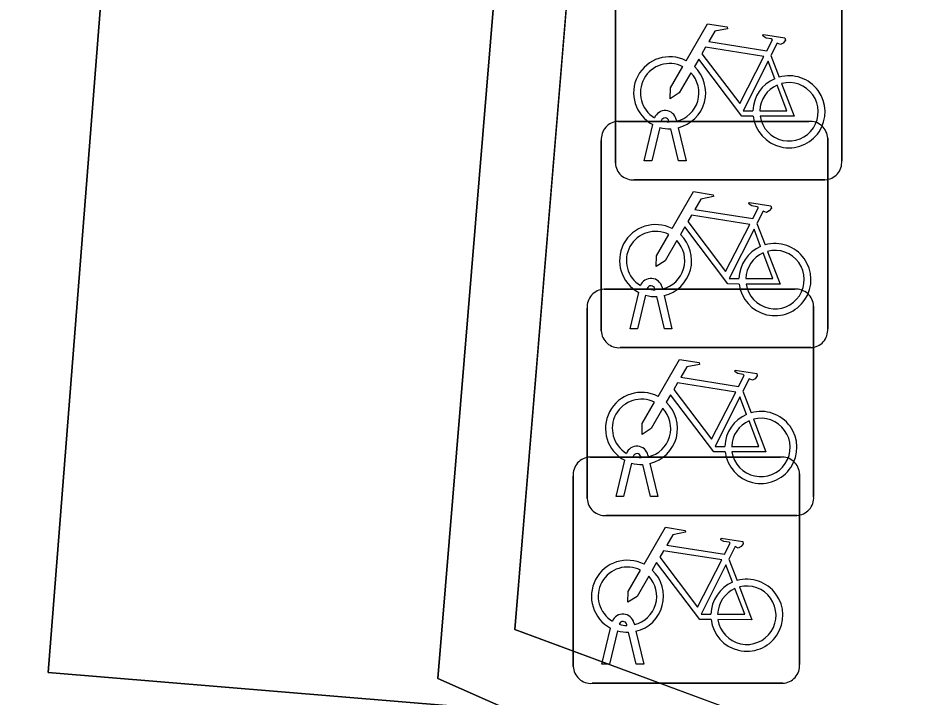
# Model space of a CAD drawing. Extents: x 160663 to 161506, y 382245 to 383291.
# Drawn here: x 161164.552 to 161168.506, y 382889.094 to 382892.092 of the extents above; entities that cross this region are included whole.
import ezdxf

# ---------------------------------------------------------------- set-up
doc = ezdxf.new("R2010")
doc.units = 0
for name, color, linetype in [('IMGEO_Erf', 7, 'Continuous'), ('IMGEO_Fietsenrek', 7, 'Continuous'), ('IMGEO_Muur', 7, 'Continuous'), ('IMGEO_Pand', 7, 'Continuous'), ('IMGEO_Voetpad_open', 7, 'Continuous')]:
    doc.layers.add(name, color=color, linetype=linetype)

msp = doc.modelspace()

# ---------------------------------------------------------------- linework, layer by layer
at = {"layer": 'IMGEO_Erf'}
msp.add_lwpolyline([(161166.726, 382889.033), (161166.405, 382889.176), (161168.612, 382915.876), (161169.505, 382915.825), (161170.605, 382929.186), (161170.764, 382930.783), (161169.311, 382930.933), (161169.897, 382937.811), (161168.502, 382937.978), (161164.685, 382889.202)], close=True, dxfattribs=at)
at = {"layer": 'IMGEO_Fietsenrek'}
for p, q in [((161167.1875, 382891.4519), (161167.1875, 382892.2928)), ((161167.1875, 382892.2928), (161167.1875, 382891.4519)), ((161168.1865, 382892.3021), (161168.1865, 382891.4612)), ((161168.1865, 382891.4612), (161168.1865, 382892.3021)), ((161167.8742, 382891.9262), (161167.9105, 382891.831)), ((161167.1999, 382891.6355), (161168.0408, 382891.6355)), ((161168.0408, 382891.6355), (161167.1999, 382891.6355)), ((161167.3145, 382891.4613), (161167.3528, 382891.6213)), ((161167.4249, 382891.6329), (161167.4239, 382891.6372)), ((161167.4556, 382891.6444), (161167.4574, 382891.6365)), ((161167.3832, 382891.6091), (161167.3479, 382891.4613)), ((161167.466, 382891.4613), (161167.4321, 382891.603)), ((161167.4644, 382891.6073), (161167.4994, 382891.4613)), ((161167.1255, 382890.7109), (161167.1255, 382891.5518)), ((161167.1255, 382891.5518), (161167.1255, 382890.7109)), ((161168.1245, 382891.5611), (161168.1245, 382890.7202)), ((161168.1245, 382890.7202), (161168.1245, 382891.5611)), ((161167.3479, 382891.4613), (161167.3145, 382891.4613)), ((161167.4994, 382891.4613), (161167.466, 382891.4613)), ((161168.1121, 382891.3775), (161167.2712, 382891.3775)), ((161167.2712, 382891.3775), (161168.1121, 382891.3775)), ((161167.8122, 382891.1852), (161167.8485, 382891.09)), ((161167.1379, 382890.8945), (161167.9788, 382890.8945)), ((161167.9788, 382890.8945), (161167.1379, 382890.8945)), ((161167.2525, 382890.7203), (161167.2908, 382890.8803)), ((161167.3629, 382890.8919), (161167.3619, 382890.8962)), ((161167.3936, 382890.9034), (161167.3954, 382890.8955)), ((161167.3212, 382890.8681), (161167.2859, 382890.7203)), ((161167.404, 382890.7203), (161167.3701, 382890.862)), ((161167.4024, 382890.8663), (161167.4374, 382890.7203)), ((161167.0635, 382889.9699), (161167.0635, 382890.8108)), ((161167.0635, 382890.8108), (161167.0635, 382889.9699)), ((161168.0625, 382890.8201), (161168.0625, 382889.9792)), ((161168.0625, 382889.9792), (161168.0625, 382890.8201)), ((161167.2859, 382890.7203), (161167.2525, 382890.7203)), ((161167.4374, 382890.7203), (161167.404, 382890.7203)), ((161168.0501, 382890.6365), (161167.2092, 382890.6365)), ((161167.2092, 382890.6365), (161168.0501, 382890.6365)), ((161167.7502, 382890.4442), (161167.7865, 382890.349)), ((161167.3316, 382890.1624), (161167.3334, 382890.1545)), ((161167.0759, 382890.1535), (161167.9168, 382890.1535)), ((161167.9168, 382890.1535), (161167.0759, 382890.1535)), ((161167.1905, 382889.9793), (161167.2288, 382890.1393)), ((161167.2592, 382890.1271), (161167.2239, 382889.9793)), ((161167.3009, 382890.1509), (161167.2999, 382890.1552)), ((161167.342, 382889.9793), (161167.3081, 382890.121)), ((161167.3404, 382890.1253), (161167.3754, 382889.9793)), ((161168.0005, 382890.0791), (161168.0005, 382889.2382)), ((161168.0005, 382889.2382), (161168.0005, 382890.0791)), ((161167.0015, 382889.2289), (161167.0015, 382890.0698)), ((161167.0015, 382890.0698), (161167.0015, 382889.2289)), ((161167.2239, 382889.9793), (161167.1905, 382889.9793)), ((161167.3754, 382889.9793), (161167.342, 382889.9793)), ((161167.9881, 382889.8955), (161167.1472, 382889.8955)), ((161167.1472, 382889.8955), (161167.9881, 382889.8955)), ((161167.6882, 382889.7032), (161167.7245, 382889.608)), ((161167.2389, 382889.4099), (161167.2379, 382889.4142)), ((161167.2696, 382889.4214), (161167.2714, 382889.4135)), ((161167.1285, 382889.2383), (161167.1668, 382889.3983)), ((161167.1972, 382889.3861), (161167.1619, 382889.2383)), ((161167.28, 382889.2383), (161167.2461, 382889.38)), ((161167.2784, 382889.3843), (161167.3134, 382889.2383)), ((161167.1619, 382889.2383), (161167.1285, 382889.2383)), ((161167.3134, 382889.2383), (161167.28, 382889.2383)), ((161167.9261, 382889.1545), (161167.0852, 382889.1545)), ((161167.0852, 382889.1545), (161167.9261, 382889.1545))]:
    msp.add_line(p, q, dxfattribs=at)
for points in [[(161167.5001, 382891.9032), (161167.5948, 382892.0667), (161167.681, 382892.0529), (161167.6827, 382892.0442), (161167.6266, 382892.0333), (161167.6004, 382891.988), (161167.8556, 382891.9472)], [(161167.8556, 382891.9472), (161167.8806, 382891.996), (161167.8755, 382892), (161167.8523, 382892.0037), (161167.8396, 382892.0112), (161167.8386, 382892.0143), (161167.8408, 382892.0189), (161167.9356, 382892.0038), (161167.9379, 382891.9935), (161167.9285, 382891.9811), (161167.9161, 382891.9747), (161167.9016, 382891.9809), (161167.8742, 382891.9262)], [(161167.8427, 382891.922), (161167.5859, 382891.963), (161167.5692, 382891.9342), (161167.7362, 382891.7139), (161167.8427, 382891.922)], [(161167.7958, 382891.6585), (161167.7461, 382891.6586), (161167.5554, 382891.9103), (161167.5364, 382891.8775)], [(161167.8907, 382891.824), (161167.8614, 382891.9008), (161167.752, 382891.6827), (161167.7947, 382891.6826)], [(161167.5208, 382891.8507), (161167.4692, 382891.7615), (161167.4293, 382891.7355), (161167.4305, 382891.783), (161167.485, 382891.8772)], [(161167.8247, 382891.6825), (161167.9446, 382891.6823), (161167.9014, 382891.7959)], [(161167.9212, 382891.8028), (161167.9762, 382891.6582), (161167.8261, 382891.6585)], [(161167.4381, 382891.1622), (161167.5328, 382891.3257), (161167.619, 382891.3119), (161167.6207, 382891.3032), (161167.5646, 382891.2923), (161167.5384, 382891.247), (161167.7936, 382891.2062)], [(161167.7936, 382891.2062), (161167.8186, 382891.255), (161167.8135, 382891.259), (161167.7903, 382891.2627), (161167.7776, 382891.2702), (161167.7766, 382891.2733), (161167.7788, 382891.2779), (161167.8736, 382891.2628), (161167.8759, 382891.2525), (161167.8665, 382891.2401), (161167.8541, 382891.2337), (161167.8396, 382891.2399), (161167.8122, 382891.1852)], [(161167.7807, 382891.181), (161167.5239, 382891.222), (161167.5072, 382891.1932), (161167.6742, 382890.9729), (161167.7807, 382891.181)], [(161167.7338, 382890.9175), (161167.6841, 382890.9176), (161167.4934, 382891.1693), (161167.4744, 382891.1365)], [(161167.8287, 382891.083), (161167.7994, 382891.1598), (161167.69, 382890.9417), (161167.7327, 382890.9416)], [(161167.4588, 382891.1097), (161167.4072, 382891.0205), (161167.3673, 382890.9945), (161167.3685, 382891.042), (161167.423, 382891.1362)], [(161167.7627, 382890.9415), (161167.8826, 382890.9413), (161167.8394, 382891.0549)], [(161167.8592, 382891.0618), (161167.9142, 382890.9172), (161167.7641, 382890.9175)], [(161167.3761, 382890.4212), (161167.4708, 382890.5847), (161167.557, 382890.5709), (161167.5587, 382890.5622), (161167.5026, 382890.5513), (161167.4764, 382890.506), (161167.7316, 382890.4652)], [(161167.7316, 382890.4652), (161167.7566, 382890.514), (161167.7515, 382890.518), (161167.7283, 382890.5217), (161167.7156, 382890.5292), (161167.7146, 382890.5323), (161167.7168, 382890.5369), (161167.8116, 382890.5218), (161167.8139, 382890.5115), (161167.8045, 382890.4991), (161167.7921, 382890.4927), (161167.7776, 382890.4989), (161167.7502, 382890.4442)], [(161167.7187, 382890.44), (161167.4619, 382890.481), (161167.4452, 382890.4522), (161167.6122, 382890.2319), (161167.7187, 382890.44)], [(161167.3968, 382890.3687), (161167.3452, 382890.2795), (161167.3053, 382890.2535), (161167.3065, 382890.301), (161167.361, 382890.3952)], [(161167.6718, 382890.1765), (161167.6221, 382890.1766), (161167.4314, 382890.4283), (161167.4124, 382890.3955)], [(161167.7667, 382890.342), (161167.7374, 382890.4188), (161167.628, 382890.2007), (161167.6707, 382890.2006)], [(161167.7972, 382890.3208), (161167.8522, 382890.1762), (161167.7021, 382890.1765)], [(161167.7007, 382890.2005), (161167.8206, 382890.2003), (161167.7774, 382890.3139)], [(161167.3141, 382889.6802), (161167.4088, 382889.8437), (161167.495, 382889.8299), (161167.4967, 382889.8212), (161167.4406, 382889.8103), (161167.4144, 382889.765), (161167.6696, 382889.7242)], [(161167.6696, 382889.7242), (161167.6946, 382889.773), (161167.6895, 382889.777), (161167.6663, 382889.7807), (161167.6536, 382889.7882), (161167.6526, 382889.7913), (161167.6548, 382889.7959), (161167.7496, 382889.7808), (161167.7519, 382889.7705), (161167.7425, 382889.7581), (161167.7301, 382889.7517), (161167.7156, 382889.7579), (161167.6882, 382889.7032)], [(161167.6567, 382889.699), (161167.3999, 382889.74), (161167.3832, 382889.7112), (161167.5502, 382889.4909), (161167.6567, 382889.699)], [(161167.6098, 382889.4355), (161167.5601, 382889.4356), (161167.3694, 382889.6873), (161167.3504, 382889.6545)], [(161167.3348, 382889.6277), (161167.2832, 382889.5385), (161167.2433, 382889.5125), (161167.2445, 382889.56), (161167.299, 382889.6542)], [(161167.7047, 382889.601), (161167.6754, 382889.6778), (161167.566, 382889.4597), (161167.6087, 382889.4596)], [(161167.6387, 382889.4595), (161167.7586, 382889.4593), (161167.7154, 382889.5729)], [(161167.7352, 382889.5798), (161167.7902, 382889.4352), (161167.6401, 382889.4355)]]:
    msp.add_lwpolyline(points, dxfattribs=at)
for centre, radius, start, end in [((161167.4271, 382891.7619), 0.159, 62.6766, 242.1369), ((161167.4271, 382891.7619), 0.129, 63.3192, 238.903), ((161167.4271, 382891.7619), 0.159, 283.5766, 46.6042), ((161167.4271, 382891.7619), 0.129, 283.6043, 43.4302), ((161167.9537, 382891.6779), 0.159, 113.3408, 178.3217), ((161167.9537, 382891.6779), 0.159, 187.0065, 105.7708), ((161167.9537, 382891.6779), 0.129, 113.923, 177.9556), ((161167.9537, 382891.6779), 0.129, 188.6715, 104.5883), ((161167.4069, 382891.6333), 0.0499, 12.8025, 158.6934), ((161167.2032, 382891.5576), 0.0779, 92.4484, 184.2845), ((161167.2032, 382891.5576), 0.0779, 92.4484, 184.2845), ((161167.4069, 382891.6333), 0.0174, 12.8025, 163.4502), ((161167.4271, 382891.7619), 0.129, 253.415, 269.0204), ((161168.0466, 382891.5578), 0.0779, 2.4484, 94.2845), ((161168.0466, 382891.5578), 0.0779, 2.4484, 94.2845), ((161167.4271, 382891.7619), 0.159, 253.9967, 271.7867), ((161167.2654, 382891.4552), 0.0779, 182.4484, 274.2845), ((161167.2654, 382891.4552), 0.0779, 182.4484, 274.2845), ((161168.1088, 382891.4554), 0.0779, 272.4484, 4.2845), ((161168.1088, 382891.4554), 0.0779, 272.4484, 4.2845), ((161167.3651, 382891.0209), 0.159, 62.6766, 242.1369), ((161167.3651, 382891.0209), 0.129, 63.3192, 238.903), ((161167.3651, 382891.0209), 0.129, 283.6043, 43.4302), ((161167.3651, 382891.0209), 0.159, 283.5766, 46.6042), ((161167.8917, 382890.9369), 0.159, 113.3408, 178.3217), ((161167.8917, 382890.9369), 0.159, 187.0065, 105.7708), ((161167.8917, 382890.9369), 0.129, 188.6715, 104.5883), ((161167.8917, 382890.9369), 0.129, 113.923, 177.9556), ((161167.3449, 382890.8923), 0.0499, 12.8025, 158.6934), ((161167.3449, 382890.8923), 0.0174, 12.8025, 163.4502), ((161167.1412, 382890.8166), 0.0779, 92.4484, 184.2845), ((161167.1412, 382890.8166), 0.0779, 92.4484, 184.2845), ((161167.3651, 382891.0209), 0.129, 253.415, 269.0204), ((161167.9846, 382890.8168), 0.0779, 2.4484, 94.2845), ((161167.9846, 382890.8168), 0.0779, 2.4484, 94.2845), ((161167.3651, 382891.0209), 0.159, 253.9967, 271.7867), ((161167.2034, 382890.7142), 0.0779, 182.4484, 274.2845), ((161167.2034, 382890.7142), 0.0779, 182.4484, 274.2845), ((161168.0468, 382890.7144), 0.0779, 272.4484, 4.2845), ((161168.0468, 382890.7144), 0.0779, 272.4484, 4.2845), ((161167.3031, 382890.2799), 0.159, 62.6766, 242.1369), ((161167.3031, 382890.2799), 0.129, 63.3192, 238.903), ((161167.3031, 382890.2799), 0.159, 283.5766, 46.6042), ((161167.3031, 382890.2799), 0.129, 283.6043, 43.4302), ((161167.8297, 382890.1959), 0.159, 187.0065, 105.7708), ((161167.8297, 382890.1959), 0.159, 113.3408, 178.3217), ((161167.8297, 382890.1959), 0.129, 188.6715, 104.5883), ((161167.8297, 382890.1959), 0.129, 113.923, 177.9556), ((161167.2829, 382890.1513), 0.0499, 12.8025, 158.6934), ((161167.2829, 382890.1513), 0.0174, 12.8025, 163.4502), ((161167.0792, 382890.0756), 0.0779, 92.4484, 184.2845), ((161167.0792, 382890.0756), 0.0779, 92.4484, 184.2845), ((161167.3031, 382890.2799), 0.159, 253.9967, 271.7867), ((161167.3031, 382890.2799), 0.129, 253.415, 269.0204), ((161167.9226, 382890.0758), 0.0779, 2.4484, 94.2845), ((161167.9226, 382890.0758), 0.0779, 2.4484, 94.2845), ((161167.1414, 382889.9732), 0.0779, 182.4484, 274.2845), ((161167.1414, 382889.9732), 0.0779, 182.4484, 274.2845), ((161167.9848, 382889.9734), 0.0779, 272.4484, 4.2845), ((161167.9848, 382889.9734), 0.0779, 272.4484, 4.2845), ((161167.2411, 382889.5389), 0.159, 62.6766, 242.1369), ((161167.2411, 382889.5389), 0.129, 63.3192, 238.903), ((161167.2411, 382889.5389), 0.159, 283.5766, 46.6042), ((161167.2411, 382889.5389), 0.129, 283.6043, 43.4302), ((161167.7677, 382889.4549), 0.159, 187.0065, 105.7708), ((161167.7677, 382889.4549), 0.159, 113.3408, 178.3217), ((161167.7677, 382889.4549), 0.129, 113.923, 177.9556), ((161167.7677, 382889.4549), 0.129, 188.6715, 104.5883), ((161167.2209, 382889.4103), 0.0499, 12.8025, 158.6934), ((161167.2209, 382889.4103), 0.0174, 12.8025, 163.4502), ((161167.2411, 382889.5389), 0.129, 253.415, 269.0204), ((161167.2411, 382889.5389), 0.159, 253.9967, 271.7867), ((161167.0794, 382889.2322), 0.0779, 182.4484, 274.2845), ((161167.0794, 382889.2322), 0.0779, 182.4484, 274.2845), ((161167.9228, 382889.2324), 0.0779, 272.4484, 4.2845), ((161167.9228, 382889.2324), 0.0779, 272.4484, 4.2845)]:
    msp.add_arc(centre, radius, start, end, dxfattribs=at)
at = {"layer": 'IMGEO_Muur'}
msp.add_lwpolyline([(161168.527, 382938.298), (161168.502, 382937.978), (161169.897, 382937.811), (161169.311, 382930.933), (161170.764, 382930.783), (161170.605, 382929.186), (161169.505, 382915.825), (161168.612, 382915.876), (161166.405, 382889.176), (161166.726, 382889.033), (161180.806, 382883.847), (161180.917, 382884.147), (161166.744, 382889.392), (161168.905, 382915.539), (161169.798, 382915.487), (161170.924, 382929.16), (161171.114, 382931.069), (161169.657, 382931.219), (161169.816, 382933.09), (161170.242, 382938.092)], close=True, dxfattribs=at)
at = {"layer": 'IMGEO_Pand'}
msp.add_lwpolyline([(161175.942, 382882.515), (161168.841, 382885.136), (161168.54, 382885.247), (161166.598, 382885.964), (161166.763, 382886.506), (161166.525, 382886.583), (161166.726, 382889.033), (161164.685, 382889.202), (161168.502, 382937.978), (161168.527, 382938.298), (161169.106, 382945.701), (161159.727, 382946.576), (161159.744, 382946.775), (161158.817, 382946.853), (161158.437, 382942.495), (161158.706, 382942.472), (161154.24, 382888.931)], dxfattribs=at)
at = {"layer": 'IMGEO_Voetpad_open'}
msp.add_lwpolyline([(161170.924, 382929.16), (161169.798, 382915.487), (161168.905, 382915.539), (161166.744, 382889.392), (161180.917, 382884.147), (161180.664, 382890.325), (161175.546, 382890.186), (161174.848, 382908.173), (161174.112, 382927.054), (161180.029, 382927.248), (161186.012, 382927.483)], dxfattribs=at)

doc.saveas('drawing.dxf')
